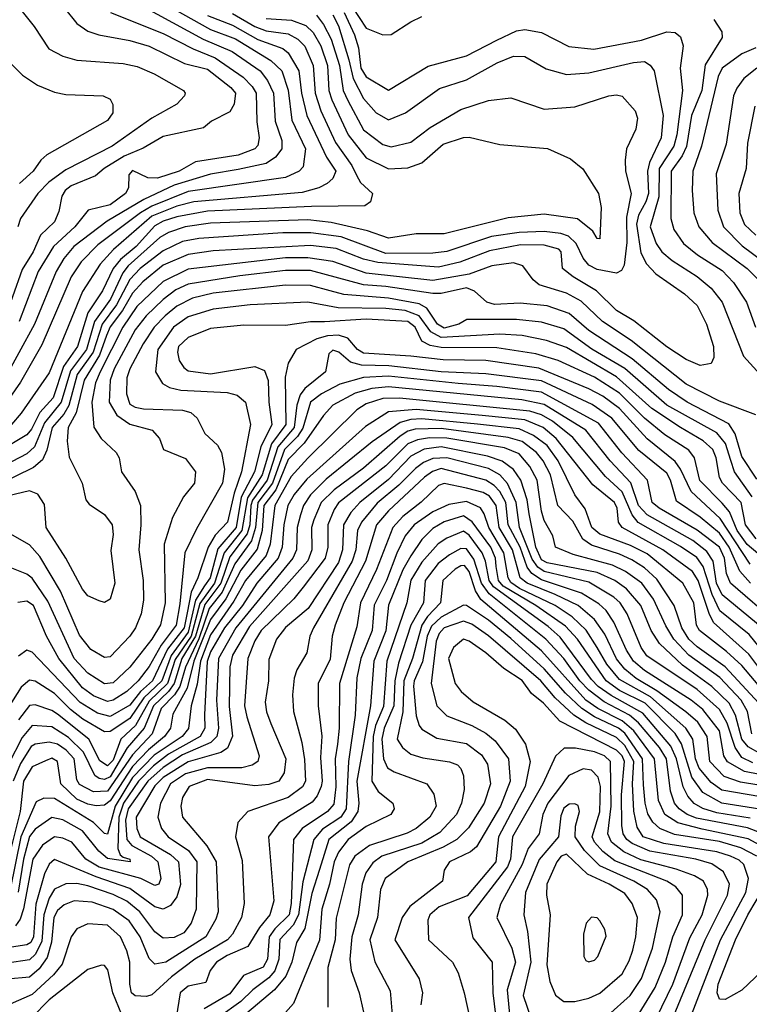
# Model space of a CAD drawing. Extents: x 501367 to 657802, y 482273 to 547541.
# Tile 260 of 656: x 593340 to 595962, y 486223 to 489759. Entities that reach past the tile are written whole.
import ezdxf

# ---------------------------------------------------------------- set-up
doc = ezdxf.new("R2010")
doc.units = 0

msp = doc.modelspace()

# ---------------------------------------------------------------- linework, layer by layer
at = {"layer": '0CON20XD'}
for points in [[(593296, 489855), (593391.2, 489735), (593444.5, 489654.5), (593495, 489628.2), (593545, 489614.1), (593711.1, 489601.1), (593761.4, 489591.4), (593823.1, 489565), (593927.8, 489505), (593934.4, 489495), (593932.2, 489485), (593905, 489455.5), (593815, 489405.8), (593671.6, 489305), (593505, 489219.6), (593444.2, 489175), (593404.3, 489135), (593342, 489045), (593332.8, 489015)], [(594509.3, 489845), (594585, 489729), (594645, 489704.1), (594675, 489706.3), (594745, 489751.6), (594785, 489770)], [(593778.6, 489808.6), (593999.2, 489689.2), (594103.3, 489645), (594203.9, 489575), (594230.2, 489540.2), (594251.3, 489495), (594257.9, 489395), (594281.2, 489325), (594282, 489295), (594258.8, 489265), (594225, 489242.7), (594125, 489221.5), (594025, 489204.2), (593895, 489164.9), (593786.3, 489113.7), (593654.4, 489035.6), (593534.4, 488945), (593498.2, 488901.8), (593470.2, 488855), (593393.4, 488665), (593279.9, 488460.1)], [(594105, 489781.1), (594185, 489734.5), (594225, 489719.4), (594305, 489707.9), (594338.8, 489688.8), (594364.2, 489664.2), (594394.3, 489595), (594401.9, 489495), (594421.8, 489431.8), (594475, 489317.4), (594533.3, 489235), (594550.2, 489200.2), (594564.5, 489174.5), (594608.2, 489135), (594600.5, 489105), (594579.7, 489090.2), (594388.4, 489088.4), (594015, 489070.8), (593905, 489050.5), (593855, 489035.1), (593825, 489018.5), (593757.8, 488945), (593701.7, 488898.3), (593676, 488865), (593637.3, 488785), (593584.3, 488705.7), (593547.9, 488585), (593496.9, 488513.1), (593459.4, 488400.6), (593411.6, 488348.4), (593381.6, 488288.4), (593365, 488268.5), (593165, 488148.5)], [(594405.9, 489775), (594432, 489742), (594458.9, 489688.9), (594489.6, 489595), (594502.8, 489505), (594518.6, 489468.6), (594575, 489363.2), (594645, 489310.4), (594675, 489302.6), (594745, 489319.2), (594815, 489372), (594925, 489436.8), (595025, 489469.2), (595105, 489478.5), (595225, 489437.7), (595335, 489446), (595457.5, 489485), (595485, 489489.1), (595505, 489484.5), (595551.5, 489431.5), (595560.5, 489405), (595554.6, 489365.4), (595520.5, 489295), (595516, 489254), (595517.2, 489215), (595537.7, 489135), (595520.4, 489049.6), (595521.3, 488958.7), (595512.5, 488877.5), (595502.1, 488857.9), (595485, 488849.1), (595415, 488862.4), (595385, 488877.6), (595365, 488902.4), (595340, 488955), (595312, 488982), (595285, 488991.1), (595225, 488997.9), (595135, 488994.9), (595035, 488980.1), (594875, 488926.8), (594825, 488920.4), (594655, 488919.8), (594495, 488978.7), (594386.6, 488993.4), (594285, 488993.2), (593982.9, 488972.9), (593925, 488961.9), (593855, 488928.7), (593772.6, 488865), (593735, 488825.5), (593688, 488735), (593635.7, 488665), (593603.3, 488565), (593546.7, 488485), (593516.4, 488373.6), (593497.7, 488342.3), (593456.4, 488295), (593437.1, 488212.9), (593422, 488178), (593389.5, 488150.5), (593193.3, 488055)], [(594465, 489776.6), (594485, 489736.7), (594522.7, 489615), (594537.8, 489547.8), (594575, 489476.5), (594621.3, 489425), (594665, 489398.8), (594725.9, 489424.1), (594848.4, 489511.6), (594945, 489542.5), (595055.7, 489604.3), (595115, 489628), (595155, 489627.1), (595232.4, 489582.4), (595305, 489561.6), (595385, 489568.3), (595545.2, 489605.2), (595585, 489608.4), (595605.7, 489595.7), (595619.8, 489575), (595652.4, 489415), (595645.5, 489335), (595603.7, 489246.3), (595595.9, 489215), (595599.9, 489135), (595590.2, 489105), (595563.1, 489056.9), (595556.2, 489025), (595572.1, 488922.1), (595592.1, 488882.1), (595626.4, 488846.4), (595729.2, 488775), (595775, 488732.2), (595807.9, 488665), (595833.1, 488585), (595834.5, 488545.5), (595825, 488523.8), (595785, 488517.1), (595735, 488539.2), (595665, 488584.7), (595547.4, 488677.4), (595484.9, 488714.9), (595413.2, 488785), (595328.4, 488835), (595290, 488865), (595285.4, 488925), (595277.1, 488935), (595225, 488949.7), (595139.8, 488950.2), (595028.5, 488928.5), (594921.9, 488888.1), (594845, 488870.4), (594626.8, 488886.8), (594575, 488899.2), (594477.6, 488937.6), (594385, 488948.4), (594035, 488928.4), (593945, 488916.2), (593855, 488877.3), (593782.2, 488817.8), (593745, 488776.8), (593709.3, 488715), (593665, 488656.4), (593651.7, 488625), (593626.2, 488553.8), (593571.5, 488465), (593542.3, 488347.7), (593513.7, 488295), (593509.8, 488245), (593518, 488188), (593564.6, 488095), (593576.9, 488035), (593589.4, 488019.4), (593645, 487982.5), (593671.9, 487945), (593675, 487910), (593667.1, 487852.9), (593681.8, 487735), (593665, 487678), (593645, 487665.8), (593625, 487671.9), (593585, 487690.5), (593565, 487714.5), (593505.8, 487825.8), (593435.3, 487935), (593428.2, 488018.2), (593405.4, 488055), (593375, 488066.7), (593267.7, 488042.3)], [(593500.3, 489800.3), (593545.2, 489745.2), (593585, 489717.8), (593624, 489704), (593735, 489684.4), (593805, 489663.7), (593931.9, 489601.9), (594015, 489580.9), (594098.3, 489515), (594115.2, 489494.8), (594110.5, 489455), (594095, 489428.5), (594028.8, 489395), (593999.8, 489370.2), (593855, 489339.8), (593783, 489297), (593715, 489268.6), (593643.4, 489225), (593611.7, 489198.3), (593525, 489162.8), (593503.4, 489145), (593490.7, 489125), (593480.3, 489069.7), (593465, 489033.1), (593414.5, 488985.5), (593388.4, 488925), (593348, 488862), (593279.1, 488665)], [(593895, 489796.5), (594025, 489724.2), (594115, 489690.5), (594242.2, 489612.2), (594281.7, 489575), (594305, 489505.6), (594317.7, 489397.7), (594366.7, 489295), (594358.9, 489231.1), (594344.6, 489215), (594295, 489192.5), (593945, 489142.3), (593815, 489089.1), (593773.4, 489065), (593620, 488950), (593560.5, 488889.5), (593524.2, 488835), (593419, 488591), (593342.5, 488457.5), (593285.2, 488375)], [(594015, 489774.2), (594105, 489738.9), (594195, 489687.6), (594285, 489655.2), (594305, 489639.8), (594343.1, 489575), (594353, 489495), (594371.4, 489415), (594442.8, 489265), (594476, 489215), (594465, 489188.8), (594445, 489170.3), (594415, 489154.8), (594355, 489138.7), (593965.5, 489104.5), (593905, 489089.9), (593815, 489053.7), (593676.5, 488933.5), (593629.3, 488880.7), (593565, 488783.2), (593445, 488490.7), (593345, 488345.9), (593310.3, 488305)], [(593665.5, 489785), (593855, 489709.6), (593963.7, 489653.7), (594042.2, 489622.3), (594142.3, 489552.3), (594175, 489519.6), (594189.5, 489495), (594191.8, 489391.8), (594200.7, 489335), (594195, 489306.9), (594184.7, 489295), (594125, 489272.6), (593971.3, 489248.7), (593912.7, 489215), (593835, 489190.1), (593800.6, 489190.6), (593745, 489217.1), (593732.2, 489202.2), (593730.8, 489155), (593720.5, 489135), (593665, 489094.1), (593585.2, 489074.8), (593537.3, 489015), (593461.5, 488945), (593406.4, 488855), (593338.1, 488675)], [(594506.4, 489785), (594543, 489705), (594557.4, 489657.4), (594566.3, 489585), (594585, 489554), (594665, 489505.8), (594807.4, 489592.6), (594945, 489628.7), (595054, 489686), (595125, 489718.6), (595155, 489723.3), (595215, 489712.5), (595312.8, 489662.8), (595402.8, 489652.8), (595574.4, 489685.6), (595665, 489715.9), (595695, 489713.1), (595715, 489697.8), (595724.7, 489665), (595713.1, 489585), (595721.6, 489505), (595701.3, 489345), (595690.9, 489305), (595638.4, 489225), (595636.9, 489123.1), (595605.2, 489015), (595627.3, 488955), (595648.1, 488925), (595685, 488894.4), (595775, 488836.6), (595825.3, 488795), (595864.8, 488745), (595941.2, 488551.2), (596001.5, 488485)], [(594225, 489762.9), (594316.7, 489756.7), (594368.1, 489738.1), (594395, 489713.2), (594421.6, 489665), (594445.4, 489595), (594450.8, 489505), (594461.3, 489471.3), (594520.6, 489345), (594585, 489263.3), (594665, 489223.3), (594735, 489227), (594785.1, 489244.8), (594861.5, 489311.5), (594935, 489335.9), (594955, 489336.6), (595065, 489310.9), (595236.6, 489296.6), (595319.8, 489259.8), (595363.1, 489223.1), (595420, 489135), (595430, 489085), (595425, 488972.5), (595415, 488973.8), (595399.6, 488999.6), (595345, 489043.8), (595225, 489060.7), (595095, 489046.9), (594865, 488989.6), (594765, 488990.4), (594665, 488974.4), (594590.2, 489000.2), (594459, 489031), (594375, 489040.7), (594025, 489028.4), (593934.6, 489015), (593875, 488994.6), (593843.4, 488976.6), (593729.9, 488875), (593709.8, 488850.2), (593665.8, 488755), (593608.1, 488675), (593580.2, 488575), (593522.1, 488497.9), (593489.1, 488385), (593428.8, 488311.2), (593392.7, 488225), (593365, 488199.5), (593256.4, 488143.6)], [(595835, 489760), (595862.7, 489715), (595864.6, 489695), (595803, 489597), (595791.5, 489505), (595754.2, 489415), (595736.2, 489303.8), (595720.5, 489269.5), (595681.4, 489215), (595679.8, 489045), (595690.7, 489005), (595725.8, 488955), (595775.8, 488915), (595865, 488858.4), (595905, 488814.7), (595951.7, 488745), (595984.8, 488654.8)], [(593263.6, 489643.6), (593349.5, 489559.5), (593403.4, 489523.4), (593465, 489498.8), (593505, 489490), (593640, 489485), (593665, 489473.8), (593674.4, 489454.4), (593674.5, 489425), (593655, 489397.5), (593436.8, 489273.2), (593415.2, 489254.8), (593387.9, 489215), (593338.8, 489171.2)], [(595985, 489658), (595935, 489636), (595864, 489585), (595850.6, 489555), (595790.4, 489305), (595758.7, 489215), (595756, 489145), (595762, 489065), (595780, 489015), (595828.8, 488958.8), (595954.8, 488865), (595999.7, 488819.7)], [(595989.6, 489585), (595942.5, 489547.5), (595916.9, 489513.1), (595905.7, 489485), (595878.4, 489311.6), (595842.5, 489205), (595849.4, 489075), (595869, 489015), (595936.8, 488946.8), (596057.3, 488857.3)], [(595981.7, 489448.3), (595955.8, 489315), (595951, 489225), (595924.8, 489135), (595928, 489065), (595945, 489023.1), (595985, 488985.2)], [(595985, 488339.5), (595855, 488388.5), (595735, 488450.3), (595537.4, 488607.4), (595434.2, 488675), (595358.2, 488748.2), (595305, 488777.2), (595206.9, 488806.9), (595185.1, 488825.1), (595147.4, 488875), (595114.5, 488885.5), (595037.1, 488875), (594955.1, 488844.9), (594825, 488822.8), (594585, 488849), (594465, 488890.6), (594375, 488904.2), (594295, 488903.4), (593945, 488863.2), (593855, 488818.6), (593761.1, 488728.9), (593710, 488655), (593629.2, 488495), (593612.1, 488455), (593598.4, 488385), (593605.7, 488295.7), (593632.9, 488255), (593686.7, 488205), (593696.9, 488185), (593705.6, 488135), (593754.7, 488064.7), (593773.3, 488015), (593775.3, 487945), (593767.8, 487855), (593783.9, 487745), (593785.2, 487674.8), (593776.2, 487625), (593756.2, 487575), (593735.2, 487544.8), (593665, 487471.1), (593645, 487468.7), (593595, 487497.8), (593555, 487548.2), (593486.7, 487706.7), (593411.5, 487831.5), (593375, 487873.6), (593305, 487912.9)], [(595988.6, 488108.6), (595935, 488190.3), (595911.5, 488271.5), (595887.8, 488307.8), (595738.3, 488385), (595671, 488431), (595541.4, 488541.4), (595385, 488642.3), (595315, 488703.4), (595235, 488731.6), (595138.6, 488741.4), (595045.8, 488735.8), (595018.2, 488745), (594973.8, 488783.8), (594945, 488796.5), (594855, 488775.2), (594824, 488776), (594655, 488801.1), (594575, 488806.6), (594385, 488858), (594295, 488858.3), (594131.1, 488838.9), (593945, 488809.7), (593901.4, 488788.6), (593855.4, 488754.6), (593793.9, 488696.1), (593755.1, 488645), (593679.6, 488505), (593665.4, 488465), (593661.5, 488385), (593688.4, 488338.4), (593735, 488305.9), (593816.2, 488285), (593842, 488255), (593856, 488215), (593935, 488183.1), (593971.5, 488135), (593968, 488095), (593928.9, 488045), (593888.5, 487971.5), (593858.7, 487875), (593862.7, 487665), (593846.3, 487586.4), (593814.5, 487535), (593735, 487434.3), (593675, 487377.9), (593645, 487373.9), (593585, 487412.8), (593535.5, 487465), (593440.3, 487670.3), (593385, 487753.1), (593365, 487768.4), (593305, 487791.5)], [(595972.6, 488045), (595909.2, 488135), (595896, 488176), (595876.6, 488236.6), (595845, 488275.2), (595665, 488375.1), (595515, 488506.4), (595395.7, 488575.7), (595295, 488648.3), (595215, 488672.7), (595125, 488682.9), (594947.1, 488682.9), (594917.5, 488665), (594865, 488651.4), (594841.6, 488665), (594802.9, 488722.9), (594775, 488739), (594665, 488758.8), (594505, 488772.1), (594455.4, 488785), (594385, 488804.3), (594295.1, 488805.1), (594035, 488776.4), (593961.2, 488758.8), (593905, 488730.3), (593862, 488695), (593823.5, 488655), (593783.4, 488595), (593735.5, 488505), (593725, 488472.9), (593723, 488415), (593735, 488378.6), (593755, 488367), (593785, 488361.2), (593925, 488357.3), (593955, 488348.6), (593977.5, 488327.5), (594005, 488272.8), (594051.1, 488231.1), (594064.7, 488205), (594075.2, 488145), (594068.1, 488095), (593975, 487931.2), (593933.3, 487845), (593915, 487660.8), (593901.8, 487585), (593847.7, 487512.3), (593805, 487436), (593765.1, 487385), (593725, 487346.1), (593675, 487315.2), (593655, 487310.1), (593605, 487331.4), (593565, 487359.8), (593480.4, 487465), (593435.4, 487545.4), (593388.8, 487655), (593365, 487671), (593333.5, 487666.5)], [(595986.8, 487895), (595948.2, 487945), (595933.2, 488025), (595865.9, 488095), (595854.4, 488114.4), (595843, 488185), (595831.1, 488215), (595796.2, 488246.2), (595714.2, 488294.2), (595612.2, 488362.2), (595485, 488476.9), (595305, 488582), (595233.5, 488606.5), (595145, 488624.9), (595065, 488629.6), (594855, 488617.5), (594817.5, 488637.5), (594775, 488695.1), (594725, 488714.7), (594655, 488721.8), (594484.4, 488724.4), (594375, 488744.8), (594167.5, 488735), (594035, 488719.2), (593945, 488691.7), (593893, 488655), (593836.1, 488575), (593827.9, 488495), (593852.7, 488452.7), (593878.3, 488438.3), (593919, 488429), (594085, 488420.6), (594121, 488411), (594151.2, 488385), (594169.1, 488305), (594137.2, 488135), (594110.8, 488059.2), (594086.2, 487955), (594041.7, 487908.3), (594016.6, 487865), (593979.9, 487755), (593956.3, 487703.7), (593941.5, 487628.5), (593930.4, 487575), (593871.4, 487498.6), (593817.5, 487385), (593773.3, 487346.7), (593735, 487297.2), (593665, 487256.9), (593618.9, 487268.9), (593557, 487307), (593385, 487488.2), (593365, 487494.6), (593335, 487473.6)], [(596145, 487714.5), (595953.8, 487873.8), (595918.8, 487925), (595891.2, 487991.2), (595865, 488022.8), (595784.5, 488104.5), (595764.4, 488185), (595745, 488213.2), (595658.4, 488268.4), (595585, 488327.8), (595495, 488417.8), (595405, 488475.8), (595274.7, 488534.7), (595195, 488559.6), (595055, 488580.1), (594855, 488581.6), (594815, 488588.4), (594785.1, 488605.1), (594760.6, 488655), (594735, 488675.3), (594585, 488683), (594435, 488674.3), (594385, 488674.5), (594295, 488660.2), (594145, 488662.2), (594025, 488650.2), (593945, 488617.3), (593910.8, 488585), (593906.5, 488565), (593913.3, 488535), (593929.4, 488509.4), (593945, 488498.4), (594025, 488486.8), (594185, 488513.9), (594219.3, 488499.3), (594233.1, 488463.1), (594234.6, 488385), (594245.9, 488305), (594206.6, 488225), (594183, 488135), (594136, 488044), (594117.3, 487935), (594051.5, 487858.5), (594024.5, 487755), (594004.1, 487725.9), (593971.3, 487675), (593945, 487559.9), (593883.8, 487476.2), (593850.1, 487385), (593786.4, 487323.6), (593735, 487249.7), (593665, 487202.8), (593645, 487201.7), (593566.6, 487246.6), (593521.7, 487281.7), (593465, 487339.7), (593395, 487383.5), (593375, 487387.7), (593345, 487362.1), (593295.8, 487284.2)], [(595965, 487803.4), (595857.8, 487967.8), (595752.6, 488065), (595714.9, 488145), (595695, 488172.9), (595595, 488253.4), (595495, 488362.4), (595435, 488407.2), (595385, 488433.6), (595205, 488508), (595015.1, 488535.1), (594862, 488538), (594745, 488551), (594575, 488561.3), (594554.1, 488575), (594519.2, 488615), (594485, 488625.6), (594446.3, 488623.7), (594407.2, 488612.8), (594333.9, 488575), (594305, 488526), (594294.2, 488475.8), (594295.9, 488305), (594244.6, 488235.5), (594211.7, 488125), (594158.5, 488041.5), (594138.6, 487925), (594075.1, 487844.9), (594039.8, 487735), (593987.3, 487662.7), (593955.4, 487545), (593898.9, 487461.1), (593870.4, 487375), (593805, 487311.6), (593755.5, 487224.5), (593703, 487175), (593675, 487100.5), (593655, 487079.6), (593627.7, 487097.7), (593587.8, 487175), (593475, 487265.7), (593455, 487278.6), (593395, 487298.4), (593375, 487296.1), (593335, 487245.2)], [(595966, 487736), (595928.5, 487778.5), (595889.9, 487865), (595855, 487914.9), (595785, 487972.6), (595700.4, 488030.4), (595679.3, 488105), (595665, 488130), (595565, 488211.4), (595467.5, 488327.5), (595396.6, 488376.6), (595215, 488462.4), (595015, 488487.5), (594855, 488494.7), (594666.5, 488516.5), (594567.8, 488517.8), (594529.1, 488529.1), (594486.5, 488565), (594465, 488572.3), (594451, 488559), (594438.3, 488495), (594364.9, 488435.1), (594348, 488412), (594335.7, 488375), (594326.2, 488295), (594268, 488225), (594229.3, 488105), (594176.5, 488033.5), (594170.3, 488015), (594166.5, 487945), (594157.2, 487912.8), (594095, 487829.8), (594062, 487735), (594005, 487658.4), (593971.4, 487545), (593922.9, 487465), (593894.7, 487375), (593874, 487346), (593820.3, 487295), (593787.4, 487215), (593726.2, 487143.8), (593665, 487040.4), (593645, 487030.4), (593625, 487034.2), (593610.2, 487045), (593569, 487129), (593515, 487181.4), (593455, 487219.4), (593385, 487224.1), (593348.6, 487181.4), (593299.1, 487085)], [(596061.4, 487591.4), (595894.8, 487735), (595879.7, 487769.7), (595873.1, 487825), (595854.3, 487865), (595775, 487926.1), (595637.5, 488005), (595613.2, 488025), (595596.1, 488105), (595503.7, 488203.6), (595419.9, 488309.9), (595215, 488421.8), (595055, 488442.2), (594915, 488452.1), (594665, 488478.3), (594575, 488473.8), (594490, 488450), (594424.2, 488415.8), (594385, 488385.2), (594357.7, 488292.3), (594337.9, 488262.1), (594291.4, 488215), (594248.4, 488095), (594195.4, 488025), (594187.2, 487935), (594172.5, 487887.5), (594112.7, 487805), (594067.2, 487702.8), (594020.1, 487645), (593983.9, 487536.1), (593935.6, 487434.4), (593915.4, 487364.6), (593895.8, 487334.2), (593848.6, 487285), (593815.8, 487195), (593745, 487119.5), (593655, 486988.4), (593605, 486986.1), (593555, 487012.2), (593545, 487029.2), (593535.9, 487105), (593506.2, 487136.2), (593475, 487157.2), (593445, 487164.9), (593395, 487157.2), (593380.5, 487149.5), (593342.3, 487087.7), (593316.1, 487025)], [(596007.6, 487575), (595865, 487693.4), (595844.5, 487735), (595832.5, 487815), (595809.8, 487849.8), (595758.6, 487888.6), (595595, 487980.6), (595563.3, 488015), (595535.6, 488095.6), (595461.6, 488175), (595375, 488284.8), (595225, 488376.6), (595144.4, 488394.4), (594665, 488440.9), (594605, 488434.2), (594545, 488418.3), (594465.4, 488374.6), (594432, 488338), (594361.8, 488238.2), (594305, 488180), (594259.7, 488070.3), (594217.5, 488015), (594211.2, 487925), (594192.9, 487857.1), (594135, 487781.9), (594080.5, 487679.5), (594024.9, 487605), (593965.3, 487455), (593941.6, 487358.4), (593890.6, 487265), (593881.8, 487215), (593859.9, 487185), (593802.5, 487137.5), (593745, 487076.9), (593665, 486953.5), (593645, 486937.8), (593615, 486935.4), (593585, 486941.8), (593545, 486960.4), (593488, 487015), (593475.1, 487095.1), (593455, 487106.9), (593432, 487098), (593385, 487076.4), (593353.1, 487025), (593341.2, 486915), (593290.8, 486715)], [(596059.7, 487429.7), (595961.6, 487551.6), (595856.3, 487636.3), (595828.1, 487695), (595795.6, 487795.6), (595772.9, 487827.1), (595715, 487867.3), (595562.9, 487952.9), (595541.4, 487981.4), (595505, 488063.5), (595445, 488119), (595328.2, 488258.2), (595255, 488317.6), (595215, 488339.5), (595173, 488353), (594705, 488399.4), (594645, 488399), (594585, 488379.4), (594551.9, 488358.1), (594375, 488184.8), (594315, 488118.7), (594256.7, 488015), (594239.9, 487875), (594225.8, 487835), (594151.5, 487745), (594109.3, 487670.7), (594025, 487550.1), (593989.5, 487455), (593977.3, 487372.7), (593956.3, 487295), (593946.2, 487213.8), (593923.3, 487185), (593822.7, 487117.3), (593745, 487037.5), (593682.4, 486935), (593655, 486833.9), (593645, 486836.8), (593605.5, 486875.5), (593465, 486962.7), (593426, 486964), (593399.2, 486950.8), (593343.6, 486825), (593305.4, 486635)], [(596025, 487394.1), (595960.7, 487480.7), (595833.8, 487593.8), (595817.1, 487627.1), (595778.7, 487745), (595757.2, 487777.2), (595651.2, 487855), (595505.2, 487935), (595491.4, 487955), (595487, 488005), (595477.4, 488025), (595399, 488089), (595268.2, 488255), (595221, 488295), (595155, 488321.5), (595001.8, 488338.2), (594765, 488359.4), (594665, 488350.5), (594582.3, 488297.7), (594371.4, 488108.6), (594326.3, 488053.7), (594303.3, 488015), (594289.4, 487945), (594283.5, 487865), (594269, 487825), (594192, 487735), (594139.9, 487655), (594076.1, 487575), (594025, 487489.4), (594013.9, 487453.9), (594003.9, 487263.9), (594005.1, 487215), (593988.1, 487185), (593875, 487121.9), (593820.7, 487079.3), (593767.1, 487025), (593712.3, 486945), (593695.4, 486895), (593692.9, 486782.9), (593700.2, 486760.2), (593711.1, 486751.1), (593735.5, 486745), (593737.1, 486735), (593655, 486747.3), (593623.6, 486773.6), (593565.8, 486845.8), (593495, 486885.5), (593455, 486894.4), (593395, 486852.6), (593375, 486826), (593353.7, 486745), (593334, 486626)], [(596045, 487309.7), (595935, 487439.5), (595880.3, 487490.3), (595782.8, 487565), (595772.5, 487585), (595762.9, 487665), (595722.8, 487735), (595595, 487840.6), (595535, 487870.6), (595425, 487911), (595395.9, 487935), (595372.3, 488002.3), (595335, 488052.9), (595275.4, 488175.4), (595235, 488230), (595186, 488266), (595135, 488290), (594985, 488306.1), (594785, 488326.1), (594745, 488323.6), (594707.5, 488312.5), (594607, 488243), (594441.2, 488108.8), (594385, 488053.3), (594359.1, 488015), (594348.5, 487981.5), (594337.2, 487935), (594334.4, 487855.6), (594321.4, 487825), (594116.2, 487575), (594054.5, 487465), (594046.7, 487315), (594054.6, 487215), (594048.5, 487185), (594027, 487163), (593925, 487118.7), (593855, 487073), (593800.5, 487025), (593729.4, 486925), (593720.5, 486885), (593724.8, 486814.8), (593742.9, 486792.9), (593813.2, 486755), (593836.3, 486735), (593847.1, 486675), (593839.5, 486655), (593825, 486650), (593775.1, 486675.1), (593625, 486715.9), (593577.5, 486745), (593527.5, 486805), (593495, 486819.4), (593465, 486824.4), (593422, 486795), (593386.3, 486745), (593353.7, 486566.3), (593340.8, 486529.2), (593325.1, 486504.9)], [(595996.5, 487305), (595875.5, 487435.5), (595775, 487507.1), (595745.1, 487535), (595719.7, 487575), (595691.5, 487655), (595629.9, 487749.9), (595585, 487790.8), (595539.5, 487819.5), (595495, 487840.1), (595395, 487871.4), (595363.6, 487893.6), (595328, 487958), (595274.1, 488015), (595247.2, 488125), (595221.6, 488175), (595196.8, 488205), (595145, 488244), (595095, 488258.8), (594855, 488290.4), (594761.2, 488288.8), (594735, 488281), (594707.1, 488262.9), (594575, 488148.8), (594469.4, 488070.6), (594422.7, 488025), (594396.5, 487963.5), (594388.9, 487935), (594389.4, 487855), (594374.7, 487815.3), (594165, 487580), (594105, 487477.4), (594094.6, 487435), (594092.4, 487292.4), (594104, 487186), (594086.6, 487143.5), (594062.6, 487127.4), (593945, 487094.3), (593855, 487037.4), (593825, 487007.7), (593758.2, 486895), (593760.4, 486855), (593773.1, 486825), (593881.7, 486761.7), (593910.2, 486735), (593917, 486653), (593905, 486608.8), (593882, 486578), (593855, 486565.2), (593825, 486572.7), (593735, 486639.4), (593615, 486680.9), (593465, 486742.9), (593445, 486725.9), (593428.8, 486691.2), (593397.7, 486582.3), (593389.8, 486465), (593379.3, 486445), (593365, 486436.2), (593295, 486426)], [(595971.3, 487195), (595954.9, 487275), (595932.6, 487315), (595856.5, 487396.5), (595745, 487477.3), (595690.3, 487535), (595661.9, 487581.9), (595617.9, 487677.9), (595575.9, 487735), (595517.4, 487777.4), (595470.5, 487800.5), (595328.6, 487838.6), (595265.6, 487865), (595255.6, 487905), (595225, 487960.5), (595215, 487994.5), (595199.9, 488105), (595172.7, 488155), (595135, 488199.4), (595081.7, 488221.7), (594875, 488255.9), (594812.6, 488257.4), (594769.6, 488250.4), (594735, 488235.3), (594655, 488156.3), (594486, 488024), (594469.8, 488000.2), (594447.5, 487945), (594447.7, 487865), (594437.8, 487825), (594358.5, 487721.5), (594325, 487679.6), (594207.3, 487565), (594185, 487528.4), (594159.7, 487465), (594148.1, 487295), (594155.5, 487255), (594200.8, 487115), (594196.1, 487095), (594175, 487082.1), (594137.7, 487072.3), (594015, 487072.8), (593935, 487050.3), (593881.7, 487015), (593845.2, 486945), (593835.7, 486895), (593849.2, 486855), (593873.3, 486825), (593946, 486775), (593976.4, 486735), (593973.7, 486565), (593955.4, 486514.6), (593929.6, 486480.4), (593895, 486462.6), (593855, 486460.8), (593825, 486483.3), (593771.9, 486555), (593725, 486593.2), (593675, 486617.5), (593585, 486649.1), (593545, 486657.6), (593505, 486656.2), (593465, 486636.2), (593445, 486603.8), (593426.6, 486545), (593419.6, 486450.4), (593396.6, 486403.4), (593375, 486382.8), (593295, 486370.9)], [(596005, 487121.8), (595957.4, 487147.4), (595935, 487175.2), (595912, 487262), (595889.3, 487305), (595827.5, 487365), (595721.5, 487441.5), (595638.8, 487518.8), (595609.7, 487565), (595571.9, 487655), (595520.6, 487715), (595479.2, 487745), (595415, 487774.2), (595235, 487808.5), (595215, 487819.1), (595195.3, 487864.7), (595170.4, 487985), (595164, 488035), (595140.6, 488105), (595114.1, 488144.1), (595074, 488174), (595021.4, 488191.4), (594855, 488225.2), (594793.5, 488216.5), (594745, 488191.5), (594665, 488108.2), (594561.6, 488025), (594530.2, 487989.8), (594503.7, 487945), (594500.4, 487855), (594485, 487809.8), (594377, 487645), (594295, 487576.1), (594263, 487535), (594235, 487461.2), (594233.4, 487385), (594222.3, 487307.7), (594226.5, 487273.5), (594241.7, 487231.7), (594296.3, 487105), (594290.6, 487055), (594270.9, 487025), (594235, 487012.5), (594185, 487008), (594015, 487029.9), (593949.2, 487005), (593925, 486965.7), (593918.9, 486935), (593924.2, 486895), (594012.3, 486792.3), (594045.7, 486735), (594053, 486555), (594045, 486529.1), (594008.8, 486465), (593865, 486374.4), (593825, 486367.7), (593805, 486388), (593773, 486465), (593733.2, 486523.2), (593675, 486564), (593600.4, 486589.6), (593535, 486594.5), (593499.2, 486580.8), (593475, 486560.5), (593461.8, 486535), (593453.8, 486446.2), (593438.9, 486391.1), (593409.9, 486350.1), (593375, 486320.6), (593295, 486313.3)], [(595975, 487090.3), (595935, 487109.1), (595910.8, 487145), (595882.8, 487232.8), (595855, 487281.4), (595775, 487353.6), (595593.5, 487475), (595573.1, 487505), (595523.5, 487625), (595497.6, 487665), (595475.6, 487685), (595385, 487739.2), (595225, 487777.9), (595202.4, 487792.4), (595181.7, 487821.7), (595135.9, 487935), (595124.3, 488025), (595093.4, 488093.4), (595065, 488124.6), (595025, 488147.7), (594875, 488185.9), (594825, 488182.6), (594791.1, 488168.9), (594762.2, 488147.8), (594702.5, 488087.5), (594625, 488022.9), (594567.8, 487955), (594554.3, 487925), (594547.5, 487855), (594535.1, 487815), (594395.2, 487575), (594382.1, 487545), (594371.2, 487485), (594335.7, 487424.3), (594325.6, 487394.4), (594320.3, 487335), (594323.3, 487275), (594353.5, 487163.5), (594362.9, 487102.9), (594366.3, 487025), (594355.6, 487004.4), (594305, 486965.8), (594160, 486915), (594123.4, 486876.6), (594114.7, 486825), (594139.2, 486739.2), (594146.3, 486585), (594137, 486535), (594103.9, 486475), (594086.1, 486455), (593969.2, 486385), (593885, 486321.6), (593815, 486257.5), (593795, 486251.1), (593755, 486253.8), (593741.8, 486265), (593735.3, 486295.3), (593735.2, 486375), (593725, 486415.6), (593702.4, 486465), (593655, 486507.2), (593585, 486512.4), (593545, 486493.8), (593524.8, 486465.2), (593492.2, 486367.8), (593461.4, 486328.6), (593385, 486258), (593305, 486223.9)], [(596055, 487038.1), (595945, 487058.9), (595883.5, 487093.5), (595870.9, 487115), (595854.9, 487205), (595795, 487281.3), (595753.2, 487315), (595585, 487422.1), (595546, 487455), (595520.3, 487495), (595475.5, 487595.5), (595447.1, 487637.1), (595421.5, 487661.5), (595359.1, 487699.1), (595215, 487747.5), (595180.1, 487770.1), (595163.3, 487793.3), (595137.8, 487865), (595095.2, 487945.2), (595086.5, 488025), (595065, 488064.5), (595045, 488086.5), (595014.8, 488105.2), (594855, 488147.2), (594823.3, 488136.7), (594794.3, 488115.7), (594665, 487995.2), (594622.6, 487945), (594582.6, 487815), (594504.3, 487665), (594473.4, 487585), (594462.2, 487545), (594455, 487463.1), (594412.2, 487375), (594412.8, 487295), (594426.1, 487186.1), (594420.9, 487109.1), (594427, 487025), (594423.4, 487005), (594408.4, 486971.6), (594390.5, 486949.5), (594270.7, 486875), (594233.8, 486825), (594252.6, 486595), (594238.3, 486545), (594201.1, 486498.9), (594159.4, 486430.6), (594085, 486398.6), (594047.5, 486375), (594024.7, 486345), (594008.4, 486301.6), (593945, 486288.6), (593916.2, 486265), (593901.9, 486175)], [(596055, 487000.7), (595930.5, 487020.5), (595871.8, 487041.8), (595820.1, 487095), (595810.4, 487185), (595776.5, 487236.5), (595733.3, 487273.3), (595629.1, 487349.1), (595555, 487393.2), (595515, 487427.1), (595484.2, 487464.2), (595442.3, 487552.3), (595405, 487605.6), (595347, 487655), (595263.7, 487695), (595163, 487735), (595138.7, 487755), (595110.7, 487855), (595063.1, 487935), (595051.8, 488015), (595028, 488048), (595005, 488060.7), (594945, 488077), (594865, 488093.6), (594845, 488086.5), (594783.1, 488026.9), (594717, 487975), (594681, 487935), (594621.9, 487785), (594564.8, 487665), (594551, 487579), (594489.3, 487375), (594488.2, 487215), (594482.3, 487157.7), (594473.6, 487105), (594475.5, 487004.5), (594468.5, 486941.5), (594445.7, 486915), (594355.1, 486854.9), (594324, 486815), (594315.6, 486585), (594307.9, 486545), (594256.3, 486493.7), (594235.9, 486465), (594230.8, 486385), (594215, 486357), (594143.7, 486326.3), (594095, 486261.2), (594003.2, 486206.8)], [(596045, 486961.1), (595862.7, 486992.7), (595825, 487019.2), (595781.7, 487071.7), (595768, 487105), (595758.7, 487175), (595734.3, 487215), (595607, 487327), (595495, 487389.1), (595449.3, 487445), (595415, 487504.8), (595376.2, 487566.2), (595324.8, 487615), (595264, 487655), (595136, 487716), (595105, 487737.7), (595094.7, 487755), (595080, 487845), (595025.5, 487935), (595009.5, 487985), (594995.9, 488005.9), (594945, 488029.3), (594881.5, 488018.5), (594825, 487991.9), (594757.5, 487945), (594725.1, 487904.9), (594695, 487842.9), (594658, 487745), (594613.8, 487656.2), (594606.8, 487565), (594565.6, 487465), (594551.5, 487395), (594545, 487262), (594520.9, 487095), (594512.7, 486925), (594494.3, 486895.7), (594428.2, 486851.8), (594396.8, 486815), (594357, 486663), (594341.9, 486545), (594322.3, 486507.7), (594274.3, 486455.7), (594271.5, 486385), (594256.4, 486343.6), (594235, 486318.4), (594177.9, 486275), (594135, 486233.1), (594054.1, 486175.9)], [(596045, 486916.7), (595863.2, 486945), (595794.4, 486984.4), (595755, 487038.6), (595718.4, 487158.4), (595695.9, 487195.9), (595587.9, 487305), (595495, 487350), (595446.9, 487385), (595344.3, 487534.3), (595301, 487581), (595194.6, 487655), (595077.3, 487725), (595061, 487745), (595052.7, 487795), (595049.8, 487825), (595032.7, 487865), (594966.1, 487956.1), (594935, 487977), (594865, 487955.7), (594825, 487932.1), (594785, 487892.6), (594745, 487833.8), (594717.1, 487782.9), (594665, 487656.2), (594655.3, 487564.7), (594612.4, 487455), (594600.7, 487295), (594551.1, 487025), (594558.4, 486945), (594554.6, 486915), (594531, 486879), (594451.1, 486815), (594417.7, 486707.7), (594389.2, 486620.8), (594364.1, 486495.9), (594334.2, 486445), (594317.5, 486375), (594295.9, 486324.1), (594255.1, 486274.9), (594095, 486140.3)], [(595965, 486891.8), (595845, 486910.3), (595795, 486926.7), (595764.2, 486944.2), (595740.7, 486970.7), (595723.7, 487003.7), (595700.5, 487105), (595680.3, 487150.3), (595578.9, 487268.9), (595465, 487331.8), (595418.9, 487365), (595395, 487389.1), (595282, 487542), (595239.5, 487579.5), (595042, 487722), (595026.7, 487745), (595014.1, 487815), (595002.2, 487845), (594955, 487908.2), (594935, 487922.3), (594875, 487897.4), (594843.8, 487876.2), (594785, 487811.1), (594745, 487746.8), (594730.8, 487665), (594659.7, 487455), (594646.8, 487293.2), (594619, 487225), (594610.5, 487185), (594605.3, 487025), (594628, 486988), (594681.1, 486945), (594685.6, 486925), (594673.1, 486905), (594585, 486861.2), (594520.7, 486815), (594485, 486769.2), (594470.3, 486735), (594453.5, 486655), (594425.5, 486564.4), (594416.7, 486453.3), (594323.6, 486226.4), (594295, 486193.2)], [(596045, 486821.8), (595955, 486857.5), (595772.1, 486892.1), (595738.6, 486905), (595709.8, 486925), (595693, 486945), (595678.9, 486988.9), (595664.9, 487105), (595639.4, 487145), (595564, 487234), (595531.3, 487261.3), (595439.9, 487309.9), (595385, 487351.2), (595352.7, 487385), (595295, 487465.5), (595230.3, 487535), (595027, 487697), (594999.9, 487735), (594971.9, 487821.9), (594945, 487859.1), (594925, 487860.6), (594885, 487837.8), (594844, 487806), (594797, 487745), (594790.9, 487665), (594745.9, 487585), (594701.5, 487448.5), (594688.4, 487385), (594684.9, 487295.1), (594649.5, 487215), (594641, 487175), (594646.8, 487105), (594662.1, 487072.1), (594685, 487058.1), (594803.5, 487015), (594827.9, 486977.9), (594836.3, 486935), (594813.7, 486895), (594765, 486854.8), (594732.5, 486837.5), (594597.1, 486792.9), (594544, 486755), (594525.4, 486724.6), (594477, 486533), (594472.9, 486455), (594447.4, 486355), (594446.6, 486213.4)], [(596028.6, 486778.6), (595957.9, 486817.9), (595792.6, 486852.6), (595705, 486874.7), (595657.8, 486905), (595635.1, 486955), (595621.8, 487105), (595546.7, 487205), (595505, 487241.5), (595418.1, 487285), (595375, 487315.8), (595215, 487492.9), (594997.3, 487677.3), (594978.2, 487708.2), (594955, 487777.9), (594938.6, 487798.6), (594925, 487798.3), (594904.7, 487785.3), (594860.4, 487745), (594852.3, 487665), (594805, 487615.4), (594784.8, 487585.2), (594751.2, 487465), (594720.5, 487385), (594716.6, 487273.4), (594695.8, 487175), (594715.5, 487145.5), (594745, 487121.9), (594788.7, 487108.7), (594884.2, 487094.2), (594913.1, 487083.1), (594925, 487070), (594935, 487043.8), (594936.7, 486995), (594927.4, 486945), (594909.6, 486905), (594849.9, 486840.1), (594785, 486802.2), (594641.6, 486755), (594608.7, 486731.3), (594583.3, 486695), (594570.5, 486655), (594556.7, 486545), (594533.3, 486465), (594525.6, 486385), (594530.7, 486345), (594560.3, 486265), (594575.3, 486195)], [(595988.9, 486755), (595930.9, 486785), (595855, 486808.2), (595693.2, 486833.2), (595640.5, 486855), (595615, 486877.4), (595597.5, 486907.5), (595587.6, 486945), (595581.8, 487011.8), (595578.6, 487105), (595515, 487196.5), (595491.4, 487215), (595405.9, 487255), (595359.7, 487285), (595301, 487341), (595225, 487427.6), (595105, 487537.4), (595025, 487602.5), (594945, 487655.3), (594935, 487656.5), (594855, 487613.8), (594819.4, 487580.6), (594803.9, 487545), (594786.9, 487453.1), (594757.9, 487385), (594755.1, 487365.1), (594765, 487259.2), (594774.8, 487225), (594785, 487211.1), (594839.4, 487179.4), (594945, 487159.7), (594999.1, 487119.1), (595020.6, 487085), (595032.2, 487015), (595009.4, 486945), (594952.5, 486857.5), (594910.5, 486815), (594862, 486788), (594734.6, 486735), (594653.4, 486675), (594636.6, 486635), (594625.5, 486535), (594598, 486455), (594616, 486376), (594671.2, 486271.2), (594678, 486185)], [(595753.8, 486185), (595858.1, 486455), (595949.3, 486625), (595959, 486675), (595942.5, 486725), (595925, 486740.8), (595894.2, 486755), (595845, 486770.4), (595655, 486800.3), (595580.2, 486825), (595559.4, 486859.4), (595546.9, 486916.9), (595542.2, 487015), (595546.9, 487095), (595515, 487152.5), (595485, 487181.2), (595374.1, 487234.1), (595331.3, 487261.3), (595264.2, 487324.2), (595212.7, 487385), (595025, 487546.9), (594965, 487588), (594935, 487599), (594864.8, 487575), (594847.6, 487555), (594836.8, 487526.8), (594818, 487375), (594838.9, 487295), (594875, 487258.6), (594965, 487224), (595015, 487196.5), (595048.9, 487168.9), (595096.4, 487105), (595101.9, 487025), (595067.6, 486935), (594981.7, 486788.3), (594959.8, 486770.2), (594884.4, 486735), (594865.6, 486705), (594859.5, 486665), (594741.6, 486575), (594713.8, 486535), (594687.6, 486455), (594775.4, 486315), (594786.9, 486265), (594781.2, 486221.2)], [(595692, 486185), (595803.8, 486455), (595883.9, 486615), (595890.9, 486655), (595868.8, 486698.8), (595827.8, 486727.8), (595769.5, 486745), (595605, 486773.5), (595540.7, 486800.7), (595521.5, 486815), (595509.1, 486835), (595503.4, 486865), (595502.5, 486975), (595513.9, 487095), (595505.5, 487115.5), (595485, 487135.9), (595280.4, 487240.4), (595222, 487305), (595179.4, 487339.4), (595145, 487385.5), (595079.6, 487429.6), (595015, 487485.6), (594955, 487526.9), (594935, 487533.9), (594898.8, 487505), (594880.7, 487465), (594904.3, 487375), (594926.5, 487346.5), (594969.5, 487309.5), (595083.3, 487243.3), (595121.8, 487211.8), (595157.2, 487157.2), (595174.8, 487095.2), (595156.2, 487005), (595060.4, 486825), (595050.8, 486735), (594947.6, 486612.4), (594846.7, 486573.4), (594813.8, 486545), (594806.2, 486525), (594808.8, 486455), (594894.6, 486375), (594915, 486335.8), (594937.3, 486265), (594961.4, 486155)], [(595627.8, 486175), (595687, 486295), (595747.9, 486462.1), (595792.1, 486545), (595812.9, 486615), (595812.2, 486635), (595796.8, 486665), (595765.4, 486685), (595699, 486709), (595571.6, 486741.6), (595510.7, 486770.7), (595466.1, 486805), (595453, 486835), (595464.9, 486935), (595463.4, 487095), (595441.1, 487115), (595405, 487129.8), (595336.9, 487143.1), (595297.1, 487142.9), (595265.9, 487114.1), (595220, 487015), (595110.4, 486825), (595104.2, 486745), (595092.6, 486717.4), (594953.1, 486535), (594968.6, 486461.4), (595037.4, 486375), (595040.1, 486265), (595049.3, 486185)], [(595557, 486175), (595623.3, 486283.3), (595660.6, 486375), (595686.7, 486465), (595721.5, 486545), (595721.9, 486615), (595697.6, 486645), (595666, 486665), (595479, 486739), (595435, 486772), (595405.4, 486805), (595397.4, 486825), (595425, 486914.4), (595427.4, 487005), (595418.6, 487038.6), (595394.2, 487064.2), (595365, 487068.4), (595313.2, 487045), (595237.8, 486945), (595220, 486905), (595207.2, 486835), (595167.1, 486782.9), (595145.3, 486724.7), (595067.7, 486582.3), (595054.2, 486535), (595108.7, 486425), (595121.4, 486375), (595091.2, 486275), (595101, 486175)], [(595453.3, 486183.3), (595534.3, 486255), (595575, 486316.2), (595614.2, 486425), (595641.5, 486555), (595628.3, 486598.3), (595595.8, 486635), (595546.7, 486665), (595425, 486720.9), (595369.6, 486775), (595335.9, 486825), (595337.4, 486862.6), (595351.2, 486915), (595346.9, 486936.9), (595335, 486943.3), (595315, 486942.5), (595295, 486927.7), (595285, 486900), (595276.5, 486825), (595206.7, 486743.3), (595157, 486625), (595151, 486545), (595164.6, 486484.6), (595176.6, 486375), (595149.1, 486255), (595176.2, 486175)], [(595295, 486232.9), (595335, 486233.3), (595385, 486245.8), (595425, 486263.8), (595505, 486332.4), (595530.5, 486379.5), (595542.8, 486417.2), (595554.5, 486465), (595560.4, 486535), (595541.1, 486585), (595515, 486621.1), (595458, 486655), (595380.2, 486690.2), (595305, 486762.2), (595286.3, 486755), (595270, 486735), (595234.4, 486655), (595233.6, 486615), (595245.7, 486545), (595234.8, 486364.8), (595245.3, 486305.3), (595265.8, 486255.8), (595295, 486232.9)], [(596007.4, 486342.6), (595935, 486273.4), (595875, 486240.8), (595855, 486242), (595846.3, 486265), (595850, 486295), (595911.9, 486455), (595956.5, 486545), (596016.9, 486645)], [(595385, 486375.8), (595405, 486381.4), (595418.1, 486395), (595447.6, 486467.6), (595442.1, 486492.1), (595425, 486523.3), (595415, 486533.3), (595395, 486536), (595376, 486515), (595366.5, 486475), (595367.5, 486395), (595375, 486380), (595385, 486375.8)], [(593706.9, 486185), (593674.5, 486265), (593656.8, 486346.8), (593645, 486362.5), (593634.2, 486364.2), (593585, 486347.9), (593445, 486238.9), (593381.9, 486175)]]:
    msp.add_lwpolyline(points, dxfattribs=at)

doc.saveas('drawing.dxf')
